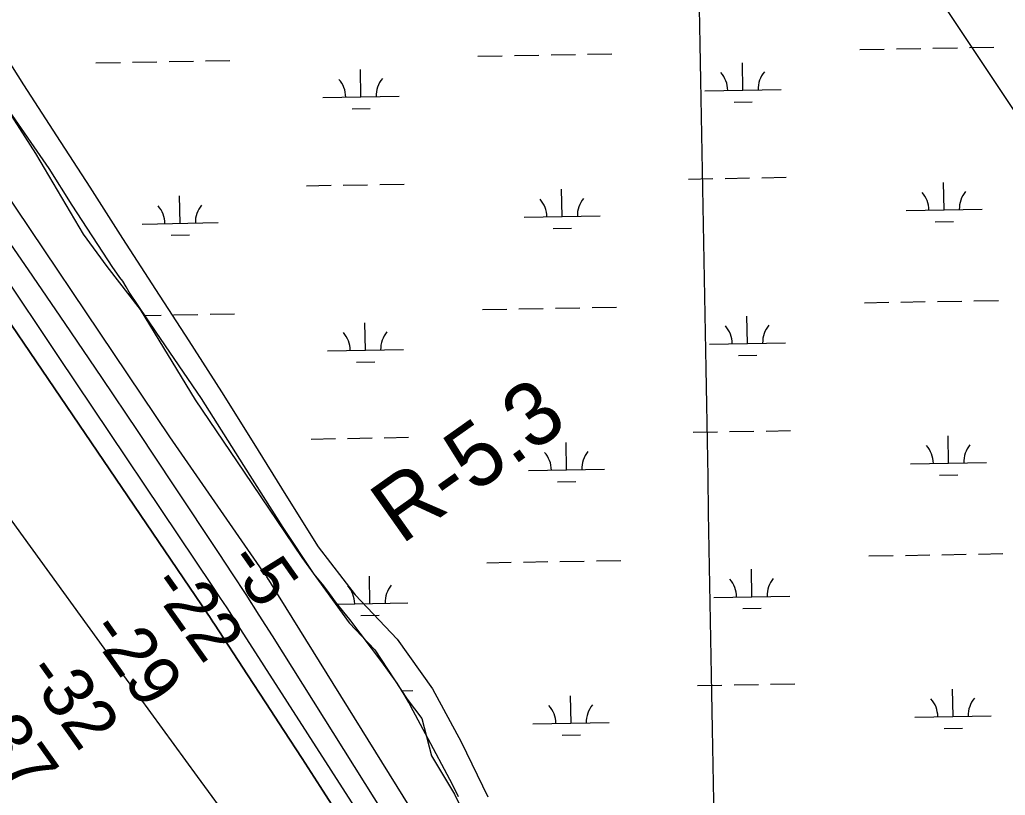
# Model space of a CAD drawing. Extents: x 3903937 to 3942190, y 260677 to 286651.
# Drawn here: x 3933832 to 3935127, y 268763 to 269782 of the extents above; entities that cross this region are included whole.
import ezdxf

# ---------------------------------------------------------------- set-up
doc = ezdxf.new("R2010")
doc.units = 0
for name, color, linetype in [('V-GRID-MAJR', 7, 'Continuous'), ('V-RIVR-EDGE', 7, 'Continuous'), ('V-RIVR-RANG', 7, 'Continuous'), ('V-RIVR-RANG-IDEN', 7, 'Continuous'), ('V-RRAP-FSHR', 7, 'Continuous'), ('V-TOPO-DPTH', 7, 'Continuous'), ('V-TOPO-MINR', 7, 'Continuous'), ('V-UTIL-LINE', 7, 'Continuous'), ('V-WETL-SWMP', 7, 'Continuous')]:
    doc.layers.add(name, color=color, linetype=linetype)

msp = doc.modelspace()

# ---------------------------------------------------------------- linework, layer by layer
at = {"layer": 'V-GRID-MAJR'}
msp.add_spline([(3934784.974, 266484.05), (3934676.585, 272542.013), (3934568.162, 278601.901), (3934459.739, 284661.781), (3934459.704, 284663.713)], degree=3, dxfattribs=at)
at = {"layer": 'V-RIVR-EDGE'}
msp.add_lwpolyline([(3933803.9069833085, 269682.8252109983), (3933853.127648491, 269606.2597318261), (3933916.020720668, 269500.5264510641), (3933947.0115098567, 269457.68624247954), (3933990.763212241, 269401.17362689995), (3934062.771222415, 269282.6794329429), (3934127.4872821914, 269187.88407777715), (3934203.141267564, 269075.7703404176), (3934265.1228459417, 268990.0899232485), (3934298.8481165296, 268954.5416650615), (3934341.6883251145, 268889.8256052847), (3934360.829694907, 268864.30377889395), (3934373.5906081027, 268815.08311371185), (3934403.669903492, 268764.9509547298), (3934420.9882856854, 268728.4912027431)], dxfattribs=at)
at = {"layer": 'V-RRAP-FSHR'}
msp.add_lwpolyline([(3933794.5002265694, 269763.7445026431), (3933837.387394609, 269696.50047058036), (3933880.725122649, 269629.25848651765), (3933924.65062669, 269562.1496224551), (3933967.4026267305, 269494.77247039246), (3934010.740354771, 269427.52843832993), (3934054.7907868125, 269360.2864542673), (3934097.417858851, 269293.429494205), (3934139.844226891, 269225.22085414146), (3934182.27264293, 269157.39928607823), (3934224.69901097, 269089.5777180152), (3934273.2099870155, 269026.4645019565), (3934328.223363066, 268968.3832219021), (3934374.6904351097, 268903.4104218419), (3934412.4555551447, 268833.73950977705), (3934447.533699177, 268761.1768217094)], dxfattribs=at)
at = {"layer": 'V-TOPO-DPTH'}
for points in [[(3934607.3869270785, 268267.70410177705), (3934164.462843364, 268972.68034986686), (3934147.208124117, 268999.9209442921), (3934129.8206753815, 269027.0758619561), (3934112.2341324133, 269054.10226447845), (3934094.514859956, 269081.0429902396), (3934035.579462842, 269169.9362942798), (3933988.1075089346, 269241.13413238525), (3933940.388339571, 269312.1649489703), (3933892.2983470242, 269382.94523327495), (3933843.9611390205, 269453.5584960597), (3933453.748604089, 270020.4135078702)], [(3933587.322498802, 269725.42296454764), (3934079.5370883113, 269001.3615965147), (3934081.7906130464, 268998.0278891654), (3934084.032471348, 268994.686398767), (3934086.256829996, 268991.3332337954), (3934088.469522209, 268987.97228577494), (3934131.931136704, 268921.5794531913), (3934155.819813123, 268884.98636639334), (3934179.6470602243, 268848.35343373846), (3934203.382163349, 268811.6607322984), (3934227.055837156, 268774.92818500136), (3934708.619082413, 268025.6588872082)], [(3933587.322498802, 269725.42296454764), (3934079.5370883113, 269001.3615965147), (3934081.7906130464, 268998.0278891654), (3934084.032471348, 268994.686398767), (3934086.256829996, 268991.3332337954), (3934088.469522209, 268987.97228577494), (3934131.931136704, 268921.5794531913), (3934155.819813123, 268884.98636639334), (3934179.6470602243, 268848.35343373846), (3934203.382163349, 268811.6607322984), (3934227.055837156, 268774.92818500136), (3934708.619082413, 268025.6588872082)], [(3934112.7220162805, 268724.1737620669), (3934066.221670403, 268788.2333142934), (3933989.449026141, 268893.25933606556), (3933981.1260846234, 268904.6567683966), (3933972.8104790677, 268916.0595451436), (3933964.505877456, 268927.47033851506), (3933956.208611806, 268938.8864763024), (3933837.3005888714, 269102.657062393), (3933769.4419678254, 269195.87986927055)], [(3934112.7220162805, 268724.1737620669), (3934066.221670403, 268788.2333142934), (3933989.449026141, 268893.25933606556), (3933981.1260846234, 268904.6567683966), (3933972.8104790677, 268916.0595451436), (3933964.505877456, 268927.47033851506), (3933956.208611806, 268938.8864763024), (3933837.3005888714, 269102.657062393), (3933769.4419678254, 269195.87986927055)]]:
    msp.add_lwpolyline(points, dxfattribs=at)
at = {"layer": 'V-TOPO-MINR'}
for points in [[(3934172.49, 269025.65), (3934159.7570361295, 269046.1288295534), (3934159.302704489, 269046.852989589), (3934157.9125061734, 269049.0080421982), (3934156.9626258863, 269050.429663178), (3934156.4811394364, 269051.1360447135), (3934155.996379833, 269051.8402117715), (3934029.62, 269234.06), (3933478.291567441, 270054.2229165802)], [(3934607.3869270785, 268267.70410177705), (3934164.462843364, 268972.68034986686), (3934147.208124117, 268999.9209442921), (3934129.8206753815, 269027.0758619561), (3934112.2341324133, 269054.10226447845), (3934094.514859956, 269081.0429902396), (3934035.579462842, 269169.9362942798), (3933988.1075089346, 269241.13413238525), (3933940.388339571, 269312.1649489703), (3933892.2983470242, 269382.94523327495), (3933843.9611390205, 269453.5584960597), (3933453.748604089, 270020.4135078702)], [(3934708.619082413, 268025.6588872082), (3934227.055837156, 268774.92818500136), (3934203.382163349, 268811.6607322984), (3934179.6470602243, 268848.35343373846), (3934155.819813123, 268884.98636639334), (3934131.931136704, 268921.5794531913), (3934088.469522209, 268987.97228577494), (3934086.256829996, 268991.3332337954), (3934084.032471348, 268994.686398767), (3934081.7906130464, 268998.0278891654), (3934079.5370883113, 269001.3615965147), (3933587.322498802, 269725.42296454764)], [(3934272.0942328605, 268748.7928773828), (3934123.139486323, 268981.15376112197), (3934114.0133565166, 268995.2934265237), (3934104.829115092, 269009.3949874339), (3934095.557706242, 269023.43939160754), (3934086.2281857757, 269037.4456912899), (3933883.5642275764, 269339.6698626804), (3933806.5211742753, 269454.1428930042)], [(3934112.7220162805, 268724.1737620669), (3934066.221670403, 268788.2333142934), (3933989.449026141, 268893.25933606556), (3933981.1260846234, 268904.6567683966), (3933972.8104790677, 268916.0595451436), (3933964.505877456, 268927.47033851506), (3933956.208611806, 268938.8864763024), (3933837.3005888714, 269102.657062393), (3933769.4419678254, 269195.87986927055)], [(3935705.69, 266676.15), (3935604.1650625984, 266843.84378448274), (3935582.5606994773, 266879.01840862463), (3935560.6588608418, 266914.00414468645), (3935538.310808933, 266948.7065486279), (3934893.4515603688, 267884.86899814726), (3934709.746278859, 268160.9789336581), (3934172.49, 269025.65)]]:
    msp.add_lwpolyline(points, dxfattribs=at)
at = {"layer": 'V-UTIL-LINE'}
msp.add_lwpolyline([(3921517.354570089, 284435.91489060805), (3929017.835, 277413.471), (3932265.611, 273984.103), (3936271.063, 267959.08400000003), (3937259.245182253, 266527.5992614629)], dxfattribs=at)
at = {"layer": 'V-WETL-SWMP'}
for p, q in [((3934578.4793940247, 269736.59842570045), (3934610.474438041, 269737.16159387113)), ((3934936.331963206, 269742.8972505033), (3934968.327007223, 269743.460418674)), ((3934984.324529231, 269743.74200275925), (3935016.3195732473, 269744.3051709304)), ((3935032.317095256, 269744.5867550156), (3935064.3121392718, 269745.1499231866)), ((3935080.3096612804, 269745.431507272), (3935112.3047052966, 269745.9946754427)), ((3933932.671428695, 269725.2310873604), (3933964.6664727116, 269725.7942555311)), ((3933980.6639947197, 269726.0758396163), (3934012.6590387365, 269726.63900778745)), ((3934028.656560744, 269726.9205918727), (3934060.651604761, 269727.48376004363)), ((3934076.649126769, 269727.7653441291), (3934108.644170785, 269728.3285122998)), ((3934434.5016959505, 269734.06416893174), (3934466.4967399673, 269734.6273371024)), ((3934482.4942619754, 269734.9089211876), (3934514.489305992, 269735.47208935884)), ((3934530.4868280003, 269735.75367344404), (3934562.4818720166, 269736.31684161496)), ((3934782.6569142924, 269689.44244371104), (3934782.0233501, 269725.4368682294)), ((3934280.8266470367, 269680.6093621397), (3934280.1930828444, 269716.60378665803)), ((3934732.664658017, 269688.5624934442), (3934832.649170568, 269690.3223939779)), ((3934230.834390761, 269679.72941187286), (3934330.818903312, 269681.4893124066)), ((3934770.9303430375, 269673.8026455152), (3934794.9266260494, 269674.2250216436)), ((3934269.100075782, 269664.96956394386), (3934293.096358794, 269665.3919400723)), ((3934711.291771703, 269572.7364133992), (3934743.2868157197, 269573.2995815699)), ((3934759.284337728, 269573.58116565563), (3934791.2793817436, 269574.1443338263)), ((3934807.276903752, 269574.425917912), (3934839.2719477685, 269574.98908608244)), ((3935046.9010347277, 269532.2065255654), (3935046.2674705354, 269568.20095008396)), ((3934209.4615044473, 269563.9033318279), (3934241.456548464, 269564.4664999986)), ((3934257.4540704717, 269564.7480840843), (3934289.4491144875, 269565.311252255)), ((3934305.446636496, 269565.59283634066), (3934337.4416805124, 269566.1560045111)), ((3934545.0707674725, 269523.3734439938), (3934544.4372032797, 269559.3678685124)), ((3934043.2405002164, 269514.5403624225), (3934042.6069360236, 269550.5347869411)), ((3934996.908778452, 269531.3265752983), (3935096.8932910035, 269533.086475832)), ((3934495.0785111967, 269522.4934937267), (3934595.0630237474, 269524.2533942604)), ((3935035.174463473, 269516.56672736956), (3935059.170746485, 269516.98910349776)), ((3933993.248243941, 269513.6604121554), (3934093.2327564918, 269515.4203126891)), ((3934533.3441962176, 269507.733645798), (3934557.340479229, 269508.15602192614)), ((3934031.513928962, 269498.9005642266), (3934055.5102119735, 269499.3229403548)), ((3935086.1644103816, 269412.80803014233), (3935118.1594543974, 269413.371198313)), ((3934440.3564450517, 269401.440691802), (3934472.351489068, 269402.0038599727)), ((3934488.3490110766, 269402.28544405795), (3934520.344055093, 269402.8486122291)), ((3934536.341577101, 269403.13019631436), (3934568.336621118, 269403.6933644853)), ((3934584.3341431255, 269403.9749485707), (3934616.329187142, 269404.5381167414)), ((3934942.186712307, 269410.2737733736), (3934974.1817563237, 269410.8369415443)), ((3934990.179278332, 269411.1185256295), (3935022.1743223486, 269411.68169380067)), ((3935038.1718443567, 269411.9632778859), (3935070.166888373, 269412.52644605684)), ((3933996.90901384, 269393.63524922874), (3934018.5137878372, 269394.0155306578)), ((3934034.511309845, 269394.297114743), (3934066.506353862, 269394.86028291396)), ((3934082.50387587, 269395.1418669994), (3934114.498919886, 269395.7050351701)), ((3934788.511663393, 269356.81896658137), (3934787.8780992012, 269392.8133910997)), ((3934286.6813961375, 269347.98588501), (3934286.0478319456, 269383.98030952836)), ((3934236.689139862, 269347.1059347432), (3934336.6736524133, 269348.86583527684)), ((3934738.5194071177, 269355.9390163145), (3934838.5039196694, 269357.69891684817)), ((3934776.785092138, 269341.1791683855), (3934800.7813751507, 269341.60154451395)), ((3934274.9548248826, 269332.3460868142), (3934298.951107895, 269332.7684629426)), ((3934215.316253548, 269231.27985469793), (3934247.311297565, 269231.8430228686)), ((3934263.3088195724, 269232.12460695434), (3934295.303863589, 269232.687775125)), ((3934311.3013855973, 269232.96935921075), (3934343.2964296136, 269233.5325273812)), ((3934717.146520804, 269240.1129362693), (3934749.1415648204, 269240.67610444)), ((3934765.139086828, 269240.95768852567), (3934797.1341308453, 269241.52085669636)), ((3934813.131652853, 269241.8024407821), (3934845.1266968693, 269242.36560895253)), ((3935052.755783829, 269199.58304843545), (3935052.1222196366, 269235.57747295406)), ((3934550.9255165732, 269190.7499668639), (3934550.2919523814, 269226.74439138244)), ((3935002.7635275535, 269198.70309816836), (3935102.7480401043, 269200.4629987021)), ((3934500.933260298, 269189.8700165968), (3934600.917772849, 269191.62991713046)), ((3935041.029212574, 269183.9432502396), (3935065.025495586, 269184.3656263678)), ((3934539.1989453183, 269175.11016866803), (3934563.195228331, 269175.53254479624)), ((3934948.0414614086, 269077.65029624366), (3934980.0365054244, 269078.21346441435)), ((3934996.0340274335, 269078.4950484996), (3935028.0290714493, 269079.05821667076)), ((3935044.026593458, 269079.33980075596), (3935076.021637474, 269079.90296892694)), ((3935092.019159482, 269080.18455301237), (3935124.014203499, 269080.74772118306)), ((3934446.211194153, 269068.8172146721), (3934478.206238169, 269069.3803828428)), ((3934494.203760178, 269069.661966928), (3934526.198804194, 269070.2251350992)), ((3934542.1963262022, 269070.5067191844), (3934574.1913702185, 269071.0698873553)), ((3934590.1888922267, 269071.3514714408), (3934622.183936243, 269071.9146396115)), ((3934292.5361452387, 269015.3624078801), (3934291.9025810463, 269051.3568323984)), ((3934794.3664124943, 269024.1954894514), (3934793.732848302, 269060.1899139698)), ((3934744.3741562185, 269023.31553918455), (3934844.3586687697, 269025.07543971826)), ((3934249.4390524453, 269014.6038244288), (3934342.528401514, 269016.24235814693)), ((3934280.809573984, 268999.7226096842), (3934304.8058569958, 269000.14498581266)), ((3934782.6398412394, 269008.55569125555), (3934806.6361242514, 269008.978067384)), ((3934723.0012699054, 268907.48945913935), (3934754.9963139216, 268908.05262731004)), ((3934770.9938359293, 268908.33421139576), (3934802.988879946, 268908.89737956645)), ((3934818.9864019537, 268909.1789636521), (3934850.9814459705, 268909.74213182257)), ((3934334.4060357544, 268900.6495102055), (3934349.151178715, 268900.90905025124)), ((3935058.6105329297, 268866.95957130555), (3935057.976968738, 268902.9539958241)), ((3934556.780265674, 268858.1264897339), (3934556.146701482, 268894.12091425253)), ((3934506.7880093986, 268857.24653946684), (3934606.77252195, 268859.00644000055)), ((3935008.6182766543, 268866.07962103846), (3935108.6027892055, 268867.8395215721)), ((3935046.8839616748, 268851.3197731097), (3935070.880244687, 268851.7421492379)), ((3934545.0536944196, 268842.4866915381), (3934569.0499774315, 268842.9090676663))]:
    msp.add_line(p, q, dxfattribs=at)
msp.add_lwpolyline([(3934409.074, 268761.547), (3934401.129, 268777.57300000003), (3934365.39, 268844.159), (3934349.575, 268874.419), (3934343.756, 268885.357), (3934337.404, 268895.882), (3934328.174, 268910.56), (3934308.326, 268938.781), (3934266.1950000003, 268994.422), (3934248.651, 269015.553), (3934239.603, 269028.544), (3934231.981, 269038.669), (3934219.392, 269053.929), (3934178.404, 269115.02400000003), (3934126.806, 269196.503), (3934071.3200000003, 269284.679), (3934011.7060000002, 269371.554), (3933976.472, 269424.13300000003), (3933972.274, 269431.255), (3933967.8680000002, 269438.485), (3933964.163, 269443.598), (3933959.937, 269449.036), (3933954.691, 269456.386), (3933901.52, 269538.207), (3933871.3740000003, 269586.597), (3933819.146, 269661.772)], dxfattribs=at)
for centre, radius, start, end in [((3934727.4141778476, 269688.94495263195), 35.24628790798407, 0.23658072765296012, 41.78023906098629), ((3934837.882938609, 269690.8893940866), 35.24628790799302, 140.23657772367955, 181.78023605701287), ((3934225.583910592, 269680.1118710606), 35.24628790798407, 0.23658072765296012, 41.78023906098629), ((3934336.0526713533, 269682.0563125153), 35.24628790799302, 140.23657772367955, 181.78023605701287), ((3934991.658298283, 269531.70903448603), 35.24628790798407, 0.23658072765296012, 41.78023906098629), ((3935102.127059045, 269533.6534759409), 35.24628790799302, 140.23657772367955, 181.78023605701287), ((3934489.8280310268, 269522.8759529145), 35.24628790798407, 0.23658072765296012, 41.78023906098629), ((3934600.296791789, 269524.82039436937), 35.24628790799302, 140.23657772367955, 181.78023605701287), ((3933987.997763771, 269514.04287134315), 35.24628790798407, 0.23658072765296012, 41.78023906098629), ((3934098.4665245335, 269515.98731279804), 35.24628790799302, 140.23657772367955, 181.78023605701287), ((3934733.268926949, 269356.3214755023), 35.24628790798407, 0.23658072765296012, 41.78023906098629), ((3934843.73768771, 269358.2659169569), 35.24628790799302, 140.23657772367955, 181.78023605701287), ((3934231.4386596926, 269347.4883939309), 35.24628790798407, 0.23658072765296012, 41.78023906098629), ((3934341.9074204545, 269349.43283538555), 35.24628790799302, 140.23657772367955, 181.78023605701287), ((3934997.513047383, 269199.0855573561), 35.24628790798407, 0.23658072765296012, 41.78023906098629), ((3935107.9818081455, 269201.029998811), 35.24628790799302, 140.23657772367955, 181.78023605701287), ((3934495.682780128, 269190.25247578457), 35.24628790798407, 0.23658072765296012, 41.78023906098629), ((3934606.1515408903, 269192.19691723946), 35.24628790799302, 140.23657772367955, 181.78023605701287), ((3934237.2934087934, 269014.864916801), 35.24628790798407, 0.23658072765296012, 41.78023906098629), ((3934347.7621695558, 269016.80935825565), 35.24628790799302, 140.23657772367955, 181.78023605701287), ((3934739.1236760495, 269023.6979983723), 35.24628790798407, 0.23658072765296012, 41.78023906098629), ((3934849.5924368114, 269025.642439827), 35.24628790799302, 140.23657772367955, 181.78023605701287), ((3934612.0062899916, 268859.5734401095), 35.24628790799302, 140.23657772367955, 181.78023605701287), ((3935003.3677964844, 268866.46208022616), 35.24628790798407, 0.23658072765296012, 41.78023906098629), ((3935113.8365572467, 268868.40652168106), 35.24628790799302, 140.23657772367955, 181.78023605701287), ((3934501.537529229, 268857.6289986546), 35.24628790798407, 0.23658072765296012, 41.78023906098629)]:
    msp.add_arc(centre, radius, start, end, dxfattribs=at)

# ---------------------------------------------------------------- texts
at = {"layer": 'V-RIVR-RANG'}
for s, rotation, p in [('-5', 305.11832571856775, (3934102.4616259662, 269070.1607449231)), ('-22', 305.3996388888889, (3934001.4435268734, 269039.2480339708)), ('-29', 305.3996388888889, (3933921.46833962, 268979.15686910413)), ('-32', 305.3996388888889, (3933837.825924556, 268924.22606394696)), ('-37', 305.3996388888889, (3933757.538293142, 268864.57455659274))]:
    msp.add_text(s, height=67, rotation=rotation, dxfattribs=at).set_placement(p)
at = {"layer": 'V-RIVR-RANG-IDEN'}
msp.add_text('R-5.3', height=82.99999799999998, rotation=35.25808291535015, dxfattribs=at).set_placement((3934333.750199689, 269091.7601613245))

doc.saveas('drawing.dxf')
